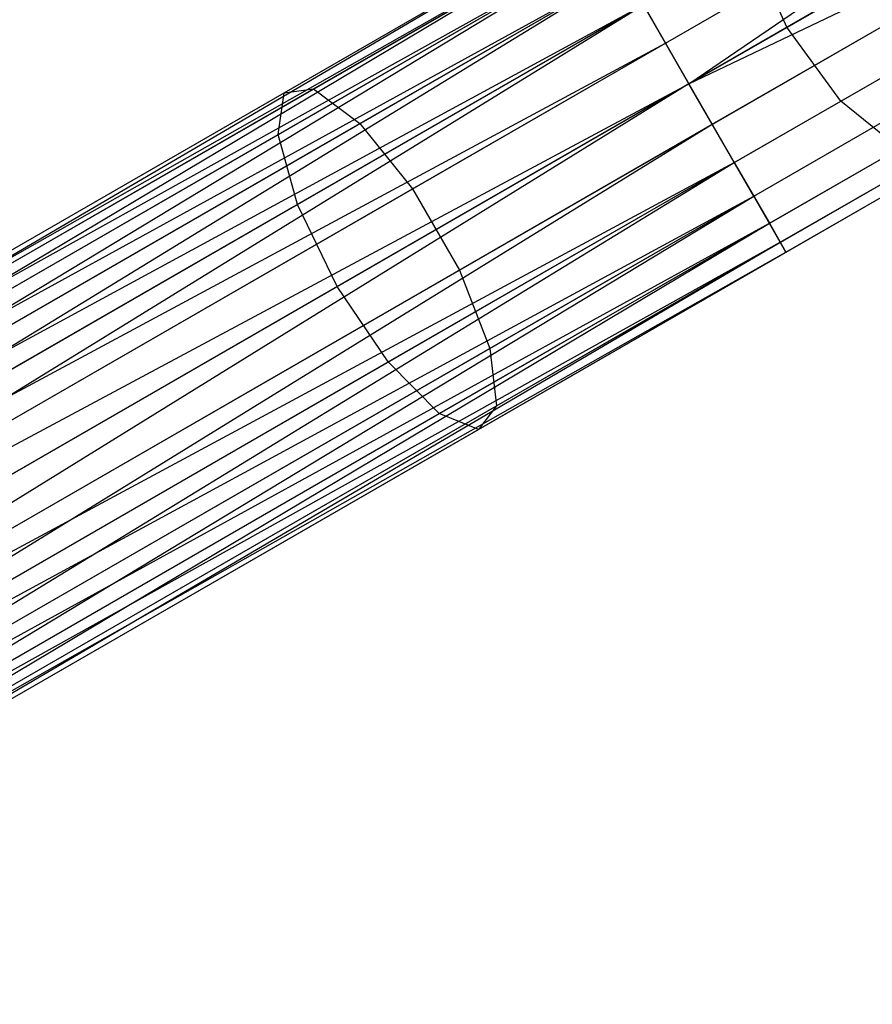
# Model space of a CAD drawing. Extents: x -91 to 91, y -91 to 262.
# Tile 437 of 480: x 57.34 to 61.7, y 30.35 to 35.38. Entities that reach past the tile are written whole.
import ezdxf

# ---------------------------------------------------------------- set-up
doc = ezdxf.new("R2010")
doc.units = 0
doc.header["$LTSCALE"] = 25.4
doc.layers.get('0').update_dxf_attribs({"linetype": 'CONTINUOUS'})

# ---------------------------------------------------------------- blocks, each defined once
blk = doc.blocks.new('ETE0_STL_1')
at = {"color": 0}
for p, q in [((60.6398, 35.261, 169.0367), (63.3393, 36.8176, 169.2695)), ((60.6398, 35.261, 169.0367), (63.3393, 36.8176, 169.2695)), ((60.7593, 35.0537, 169.0076), (63.3393, 36.8176, 169.2695)), ((60.7593, 35.0537, 169.0076), (63.3393, 36.8176, 169.2695)), ((63.395, 36.5735, 315.6848), (61.2596, 35.3421, 317.1137)), ((63.395, 36.5735, 315.6848), (61.2596, 35.3421, 317.1137)), ((60.7593, 35.0537, 171.0076), (63.2051, 36.464, 171.2186)), ((60.7593, 35.0537, 171.0076), (63.2051, 36.464, 171.2186)), ((58.843, 35.028, 319.4519), (61.3032, 36.4466, 318.3333)), ((58.843, 35.028, 319.4519), (61.3032, 36.4466, 318.3333)), ((58.6925, 35.0078, 318.998), (61.0953, 36.3933, 317.9055)), ((58.6925, 35.0078, 318.998), (61.0953, 36.3933, 317.9055)), ((60.7593, 35.0537, 169.0076), (63.5784, 36.403, 169.2695)), ((60.7593, 35.0537, 169.0076), (63.5784, 36.403, 169.2695)), ((60.8789, 34.8464, 169.0367), (63.5784, 36.403, 169.2695)), ((60.8789, 34.8464, 169.0367), (63.5784, 36.403, 169.2695)), ((59.0797, 34.8506, 319.8282), (61.5876, 36.2967, 318.6879)), ((59.0797, 34.8506, 319.8282), (61.5876, 36.2967, 318.6879)), ((61.5349, 34.9645, 317.2168), (63.6832, 36.2032, 315.7793)), ((61.5349, 34.9645, 317.2168), (63.6832, 36.2032, 315.7793)), ((58.6626, 34.7947, 318.5705), (61.0113, 36.149, 317.5025)), ((58.6626, 34.7947, 318.5705), (61.0113, 36.149, 317.5025)), ((60.9915, 34.6511, 170.8931), (63.452, 36.0699, 171.1053)), ((60.9915, 34.6511, 170.8931), (63.452, 36.0699, 171.1053)), ((61.0906, 34.4792, 169.2591), (63.7615, 36.0193, 169.4894)), ((61.0906, 34.4792, 169.2591), (63.7615, 36.0193, 169.4894)), ((59.3484, 34.5164, 320.0407), (61.8832, 35.978, 318.8882)), ((59.3484, 34.5164, 320.0407), (61.8832, 35.978, 318.8882)), ((53.6, 32.0713, 169.8871), (60.2635, 35.9137, 170.1281)), ((53.6, 32.0713, 169.8871), (60.2635, 35.9137, 170.1281)), ((53.6, 32.0713, 170.1281), (60.2635, 35.9137, 170.1281)), ((53.6, 32.0713, 170.1281), (60.2635, 35.9137, 170.1281)), ((53.6288, 32.0213, 170.3622), (60.2635, 35.9137, 170.1281)), ((53.6288, 32.0213, 170.3622), (60.2635, 35.9137, 170.1281)), ((53.6, 32.0713, 169.8871), (60.2923, 35.8637, 169.653)), ((53.6, 32.0713, 169.8871), (60.2923, 35.8637, 169.653)), ((53.6288, 32.0213, 169.653), (60.2923, 35.8637, 169.653)), ((53.6288, 32.0213, 169.653), (60.2923, 35.8637, 169.653)), ((53.6847, 31.9242, 169.4395), (60.2923, 35.8637, 169.653)), ((53.6847, 31.9242, 169.4395), (60.2923, 35.8637, 169.653)), ((53.6288, 32.0213, 170.3622), (60.3482, 35.7666, 170.5757)), ((53.6288, 32.0213, 170.3622), (60.3482, 35.7666, 170.5757)), ((53.6847, 31.9242, 170.5757), (60.3482, 35.7666, 170.5757)), ((53.6847, 31.9242, 170.5757), (60.3482, 35.7666, 170.5757)), ((53.7646, 31.7858, 170.7561), (60.3482, 35.7666, 170.5757)), ((53.7646, 31.7858, 170.7561), (60.3482, 35.7666, 170.5757)), ((58.7603, 34.4374, 318.2673), (61.0706, 35.7696, 317.2168)), ((58.7603, 34.4374, 318.2673), (61.0706, 35.7696, 317.2168)), ((61.2596, 35.3421, 317.1137), (61.0706, 35.7696, 317.2168)), ((61.2596, 35.3421, 317.1137), (61.0706, 35.7696, 317.2168)), ((61.1704, 34.3407, 170.5757), (63.6718, 35.7831, 170.7914)), ((61.1704, 34.3407, 170.5757), (63.6718, 35.7831, 170.7914)), ((61.2264, 34.2437, 169.653), (63.8466, 35.7546, 169.879)), ((61.2264, 34.2437, 169.653), (63.8466, 35.7546, 169.879)), ((61.2552, 34.1937, 170.1281), (63.8142, 35.6693, 170.3488)), ((61.2552, 34.1937, 170.1281), (63.8142, 35.6693, 170.3488)), ((53.6847, 31.9242, 169.4395), (60.4281, 35.6281, 169.2591)), ((53.6847, 31.9242, 169.4395), (60.4281, 35.6281, 169.2591)), ((53.7646, 31.7858, 169.2591), (60.4281, 35.6281, 169.2591)), ((53.7646, 31.7858, 169.2591), (60.4281, 35.6281, 169.2591)), ((53.8637, 31.6139, 169.1222), (60.4281, 35.6281, 169.2591)), ((53.8637, 31.6139, 169.1222), (60.4281, 35.6281, 169.2591)), ((60.6398, 35.261, 169.0367), (60.4281, 35.6281, 169.2591)), ((60.6398, 35.261, 169.0367), (60.4281, 35.6281, 169.2591)), ((59.5875, 34.1017, 320.0407), (62.1222, 35.5633, 318.8882)), ((59.5875, 34.1017, 320.0407), (62.1222, 35.5633, 318.8882)), ((53.7646, 31.7858, 170.7561), (60.5272, 35.4563, 170.8931)), ((53.7646, 31.7858, 170.7561), (60.5272, 35.4563, 170.8931)), ((53.8637, 31.6139, 170.8931), (60.5272, 35.4563, 170.8931)), ((53.8637, 31.6139, 170.8931), (60.5272, 35.4563, 170.8931)), ((53.9763, 31.4186, 170.9785), (60.5272, 35.4563, 170.8931)), ((53.9763, 31.4186, 170.9785), (60.5272, 35.4563, 170.8931)), ((60.5272, 35.4563, 170.8931), (60.7593, 35.0537, 171.0076)), ((60.5272, 35.4563, 170.8931), (60.7593, 35.0537, 171.0076)), ((61.2596, 35.3421, 317.1137), (58.9631, 34.0179, 318.1579)), ((61.2596, 35.3421, 317.1137), (58.9631, 34.0179, 318.1579)), ((61.5349, 34.9645, 317.2168), (61.2596, 35.3421, 317.1137)), ((61.5349, 34.9645, 317.2168), (61.2596, 35.3421, 317.1137)), ((53.8637, 31.6139, 169.1222), (60.6398, 35.261, 169.0367)), ((53.8637, 31.6139, 169.1222), (60.6398, 35.261, 169.0367)), ((53.9763, 31.4186, 169.0367), (60.6398, 35.261, 169.0367)), ((53.9763, 31.4186, 169.0367), (60.6398, 35.261, 169.0367)), ((60.7593, 35.0537, 169.0076), (60.6398, 35.261, 169.0367)), ((60.7593, 35.0537, 169.0076), (60.6398, 35.261, 169.0367)), ((59.7423, 33.7017, 319.8282), (62.2501, 35.1478, 318.6879)), ((59.7423, 33.7017, 319.8282), (62.2501, 35.1478, 318.6879)), ((53.9763, 31.4186, 170.9785), (60.7593, 35.0537, 171.0076)), ((53.9763, 31.4186, 170.9785), (60.7593, 35.0537, 171.0076)), ((54.0959, 31.2113, 169.0076), (60.7593, 35.0537, 169.0076)), ((54.0959, 31.2113, 169.0076), (60.7593, 35.0537, 169.0076)), ((54.0959, 31.2113, 171.0076), (60.7593, 35.0537, 171.0076)), ((54.0959, 31.2113, 171.0076), (60.7593, 35.0537, 171.0076)), ((60.7593, 35.0537, 171.0076), (54.2154, 31.004, 170.9785)), ((60.7593, 35.0537, 171.0076), (54.2154, 31.004, 170.9785)), ((56.1752, 33.5562, 319.6635), (58.6925, 35.0078, 318.998)), ((56.1752, 33.5562, 319.6635), (58.6925, 35.0078, 318.998)), ((56.2655, 33.5417, 320.1334), (58.843, 35.028, 319.4519)), ((56.2655, 33.5417, 320.1334), (58.843, 35.028, 319.4519)), ((58.6626, 34.7947, 318.5705), (58.6925, 35.0078, 318.998)), ((58.6626, 34.7947, 318.5705), (58.6925, 35.0078, 318.998)), ((58.6925, 35.0078, 318.998), (58.843, 35.028, 319.4519)), ((58.6925, 35.0078, 318.998), (58.843, 35.028, 319.4519)), ((58.843, 35.028, 319.4519), (59.0797, 34.8506, 319.8282)), ((58.843, 35.028, 319.4519), (59.0797, 34.8506, 319.8282)), ((60.8789, 34.8464, 169.0367), (60.7593, 35.0537, 169.0076)), ((60.7593, 35.0537, 171.0076), (60.9915, 34.6511, 170.8931)), ((60.7593, 35.0537, 171.0076), (60.9915, 34.6511, 170.8931)), ((60.8789, 34.8464, 169.0367), (60.7593, 35.0537, 169.0076)), ((59.2246, 33.6322, 318.2673), (61.5349, 34.9645, 317.2168)), ((59.2246, 33.6322, 318.2673), (61.5349, 34.9645, 317.2168)), ((61.8335, 34.7231, 317.5025), (61.5349, 34.9645, 317.2168)), ((61.8335, 34.7231, 317.5025), (61.5349, 34.9645, 317.2168)), ((54.2154, 31.004, 169.0367), (60.8789, 34.8464, 169.0367)), ((54.2154, 31.004, 169.0367), (60.8789, 34.8464, 169.0367)), ((54.328, 30.8087, 169.1222), (60.8789, 34.8464, 169.0367)), ((54.328, 30.8087, 169.1222), (60.8789, 34.8464, 169.0367)), ((56.4524, 33.3356, 320.5228), (59.0797, 34.8506, 319.8282)), ((56.4524, 33.3356, 320.5228), (59.0797, 34.8506, 319.8282)), ((59.0797, 34.8506, 319.8282), (59.3484, 34.5164, 320.0407)), ((59.0797, 34.8506, 319.8282), (59.3484, 34.5164, 320.0407)), ((59.7772, 33.408, 319.4519), (62.2374, 34.8266, 318.3333)), ((59.7772, 33.408, 319.4519), (62.2374, 34.8266, 318.3333)), ((61.0906, 34.4792, 169.2591), (60.8789, 34.8464, 169.0367)), ((61.0906, 34.4792, 169.2591), (60.8789, 34.8464, 169.0367)), ((56.202, 33.3758, 319.2211), (58.6626, 34.7947, 318.5705)), ((56.202, 33.3758, 319.2211), (58.6626, 34.7947, 318.5705)), ((58.7603, 34.4374, 318.2673), (58.6626, 34.7947, 318.5705)), ((58.7603, 34.4374, 318.2673), (58.6626, 34.7947, 318.5705)), ((59.4848, 33.3688, 318.5705), (61.8335, 34.7231, 317.5025)), ((59.4848, 33.3688, 318.5705), (61.8335, 34.7231, 317.5025)), ((59.6843, 33.2878, 318.998), (62.0871, 34.6734, 317.9055)), ((59.6843, 33.2878, 318.998), (62.0871, 34.6734, 317.9055)), ((54.2154, 31.004, 170.9785), (60.9915, 34.6511, 170.8931)), ((54.2154, 31.004, 170.9785), (60.9915, 34.6511, 170.8931)), ((54.328, 30.8087, 170.8931), (60.9915, 34.6511, 170.8931)), ((54.328, 30.8087, 170.8931), (60.9915, 34.6511, 170.8931)), ((54.4271, 30.6368, 170.7561), (60.9915, 34.6511, 170.8931)), ((54.4271, 30.6368, 170.7561), (60.9915, 34.6511, 170.8931)), ((60.9915, 34.6511, 170.8931), (61.1704, 34.3407, 170.5757)), ((60.9915, 34.6511, 170.8931), (61.1704, 34.3407, 170.5757)), ((56.6929, 32.9851, 320.7428), (59.3484, 34.5164, 320.0407)), ((56.6929, 32.9851, 320.7428), (59.3484, 34.5164, 320.0407)), ((59.3484, 34.5164, 320.0407), (59.5875, 34.1017, 320.0407)), ((59.3484, 34.5164, 320.0407), (59.5875, 34.1017, 320.0407)), ((54.328, 30.8087, 169.1222), (61.0906, 34.4792, 169.2591)), ((54.328, 30.8087, 169.1222), (61.0906, 34.4792, 169.2591)), ((54.4271, 30.6368, 169.2591), (61.0906, 34.4792, 169.2591)), ((54.4271, 30.6368, 169.2591), (61.0906, 34.4792, 169.2591)), ((54.507, 30.4983, 169.4395), (61.0906, 34.4792, 169.2591)), ((54.507, 30.4983, 169.4395), (61.0906, 34.4792, 169.2591)), ((61.2264, 34.2437, 169.653), (61.0906, 34.4792, 169.2591)), ((61.2264, 34.2437, 169.653), (61.0906, 34.4792, 169.2591)), ((56.3398, 33.0417, 318.9072), (58.7603, 34.4374, 318.2673)), ((56.3398, 33.0417, 318.9072), (58.7603, 34.4374, 318.2673)), ((58.9631, 34.0179, 318.1579), (58.7603, 34.4374, 318.2673)), ((58.9631, 34.0179, 318.1579), (58.7603, 34.4374, 318.2673)), ((54.4271, 30.6368, 170.7561), (61.1704, 34.3407, 170.5757)), ((54.4271, 30.6368, 170.7561), (61.1704, 34.3407, 170.5757)), ((54.507, 30.4983, 170.5757), (61.1704, 34.3407, 170.5757)), ((54.507, 30.4983, 170.5757), (61.1704, 34.3407, 170.5757)), ((54.5629, 30.4013, 170.3622), (61.1704, 34.3407, 170.5757)), ((54.5629, 30.4013, 170.3622), (61.1704, 34.3407, 170.5757)), ((61.1704, 34.3407, 170.5757), (61.2552, 34.1937, 170.1281)), ((61.1704, 34.3407, 170.5757), (61.2552, 34.1937, 170.1281)), ((54.507, 30.4983, 169.4395), (61.2264, 34.2437, 169.653)), ((54.507, 30.4983, 169.4395), (61.2264, 34.2437, 169.653)), ((54.5629, 30.4013, 169.653), (61.2264, 34.2437, 169.653)), ((54.5629, 30.4013, 169.653), (61.2264, 34.2437, 169.653)), ((54.5917, 30.3513, 169.8871), (61.2264, 34.2437, 169.653)), ((54.5917, 30.3513, 169.8871), (61.2264, 34.2437, 169.653)), ((61.2552, 34.1937, 170.1281), (61.2264, 34.2437, 169.653)), ((61.2552, 34.1937, 170.1281), (61.2264, 34.2437, 169.653)), ((54.5629, 30.4013, 170.3622), (61.2552, 34.1937, 170.1281)), ((54.5629, 30.4013, 170.3622), (61.2552, 34.1937, 170.1281)), ((54.5917, 30.3513, 170.1281), (61.2552, 34.1937, 170.1281)), ((54.5917, 30.3513, 170.1281), (61.2552, 34.1937, 170.1281)), ((54.5917, 30.3513, 169.8871), (61.2552, 34.1937, 170.1281)), ((54.5917, 30.3513, 169.8871), (61.2552, 34.1937, 170.1281)), ((56.932, 32.5705, 320.7428), (59.5875, 34.1017, 320.0407)), ((56.932, 32.5705, 320.7428), (59.5875, 34.1017, 320.0407)), ((59.5875, 34.1017, 320.0407), (59.7423, 33.7017, 319.8282)), ((59.5875, 34.1017, 320.0407), (59.7423, 33.7017, 319.8282)), ((58.9631, 34.0179, 318.1579), (56.5571, 32.6306, 318.794)), ((58.9631, 34.0179, 318.1579), (56.5571, 32.6306, 318.794)), ((59.2246, 33.6322, 318.2673), (58.9631, 34.0179, 318.1579)), ((59.2246, 33.6322, 318.2673), (58.9631, 34.0179, 318.1579)), ((57.1149, 32.1867, 320.5228), (59.7423, 33.7017, 319.8282)), ((57.1149, 32.1867, 320.5228), (59.7423, 33.7017, 319.8282)), ((59.7423, 33.7017, 319.8282), (59.7772, 33.408, 319.4519)), ((59.7423, 33.7017, 319.8282), (59.7772, 33.408, 319.4519)), ((56.8041, 32.2365, 318.9072), (59.2246, 33.6322, 318.2673)), ((56.8041, 32.2365, 318.9072), (59.2246, 33.6322, 318.2673)), ((59.4848, 33.3688, 318.5705), (59.2246, 33.6322, 318.2673)), ((59.4848, 33.3688, 318.5705), (59.2246, 33.6322, 318.2673)), ((57.1997, 31.9217, 320.1334), (59.7772, 33.408, 319.4519)), ((57.1997, 31.9217, 320.1334), (59.7772, 33.408, 319.4519)), ((59.7772, 33.408, 319.4519), (59.6843, 33.2878, 318.998)), ((59.7772, 33.408, 319.4519), (59.6843, 33.2878, 318.998)), ((57.0242, 31.9499, 319.2211), (59.4848, 33.3688, 318.5705)), ((57.0242, 31.9499, 319.2211), (59.4848, 33.3688, 318.5705)), ((59.6843, 33.2878, 318.998), (59.4848, 33.3688, 318.5705)), ((59.6843, 33.2878, 318.998), (59.4848, 33.3688, 318.5705)), ((57.167, 31.8363, 319.6635), (59.6843, 33.2878, 318.998)), ((57.167, 31.8363, 319.6635), (59.6843, 33.2878, 318.998))]:
    blk.add_line(p, q, dxfattribs=at)

msp = doc.modelspace()

# ---------------------------------------------------------------- block references
at = {"color": 253}
msp.add_blockref('ETE0_STL_1', (0, 0), dxfattribs=at)

doc.saveas('drawing.dxf')
